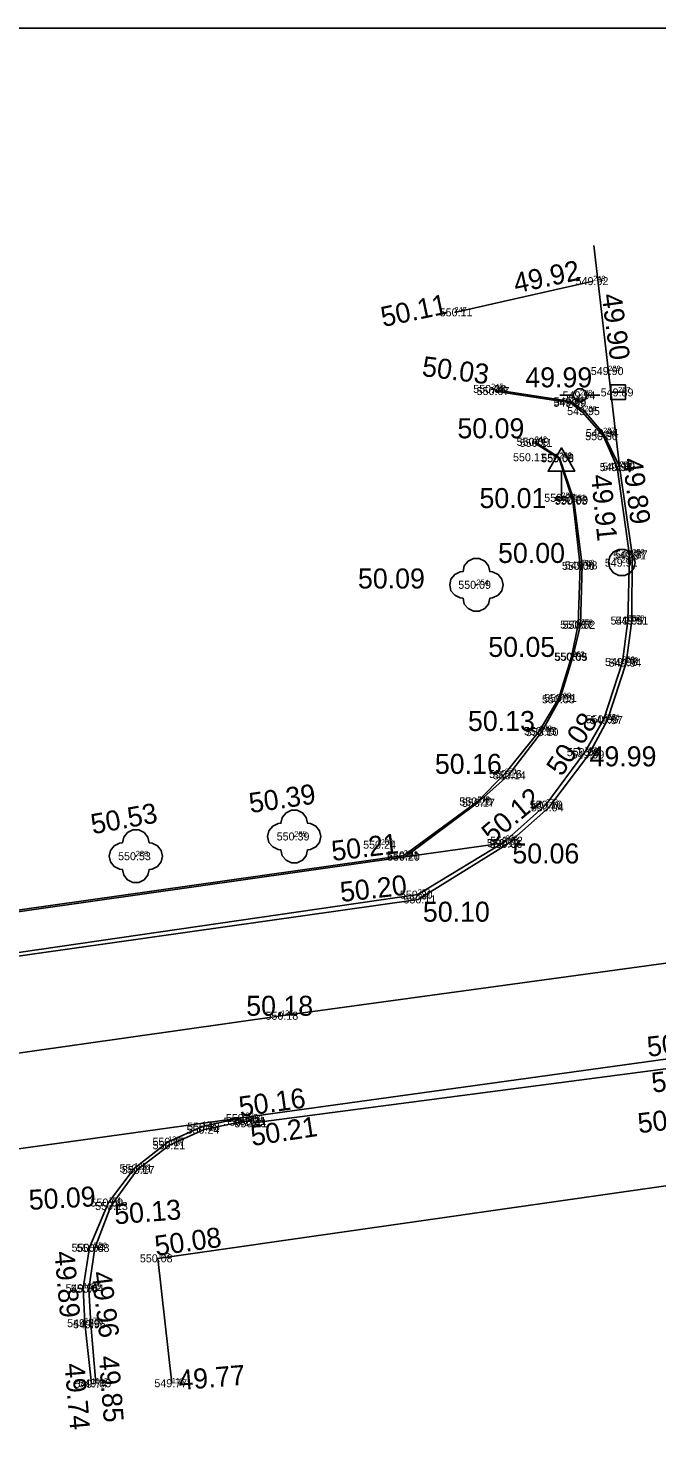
# Model space of a CAD drawing. Extents: x -866693 to -866303, y -1041966 to -1040244.
# Drawn here: x -866549.4 to -866525.8, y -1040296.8 to -1040244.1 of the extents above; entities that cross this region are included whole.
import ezdxf

# ---------------------------------------------------------------- set-up
doc = ezdxf.new("R2010")
doc.units = 0
for name, color, linetype in [('1 hrana zpevněné komunikace-plocha', 7, 'Continuous'), ('10 plot drátěný', 7, 'Continuous'), ('3 osa komunikace', 7, 'Continuous'), ('42 dopravní značka', 7, 'Continuous'), ('5 obrubník nahoře (chodník)', 7, 'Continuous'), ('50 šoupě-voda', 7, 'Continuous'), ('52 šachta bez rozlišení', 7, 'Continuous'), ('55 uliční vpust', 7, 'Continuous'), ('60 strom bez rozlišení', 7, 'Continuous'), ('Bod', 7, 'Continuous'), ('Formát', 7, 'Continuous'), ('Nadmořská výška', 7, 'Continuous'), ('Nadmořská výška_tisk', 7, 'Continuous'), ('Číslo bodu', 7, 'Continuous')]:
    doc.layers.add(name, color=color, linetype=linetype)

msp = doc.modelspace()

# ---------------------------------------------------------------- linework, layer by layer
at = {"layer": '1 hrana zpevněné komunikace-plocha'}
msp.add_line((-866527.193, -1040260.54), (-866528.167, -1040252.252), dxfattribs=at)
for points in [[(-866590.681, -1040272.749), (-866589.824, -1040278.466), (-866588.841, -1040280.218), (-866587.74, -1040281.286), (-866585.611, -1040282.645), (-866584.266, -1040283.409), (-866583.54, -1040283.636), (-866554.885, -1040279.617), (-866534.75, -1040276.762), (-866531.387, -1040274.678), (-866529.852, -1040273.314), (-866528.344, -1040271.332), (-866527.654, -1040270.035), (-866526.951, -1040267.891), (-866526.733, -1040266.312), (-866526.719, -1040263.834), (-866527.193, -1040260.54), (-866527.813, -1040259.284), (-866528.514, -1040258.464), (-866529.008, -1040258.1), (-866532.013, -1040257.633)], [(-866530.39, -1040259.602), (-866529.445, -1040260.209), (-866528.915, -1040261.789), (-866528.601, -1040264.235)], [(-866528.601, -1040264.235), (-866528.657, -1040266.47), (-866528.946, -1040267.672), (-866529.432, -1040269.259), (-866530.124, -1040270.49), (-866531.357, -1040272.107), (-866532.525, -1040273.142), (-866535.24, -1040275.162), (-866555.066, -1040277.979), (-866585.968, -1040282.287)], [(-866503.553, -1040279.722), (-866523.034, -1040282.41), (-866541.374, -1040284.946), (-866561.808, -1040287.782), (-866574.398, -1040289.556), (-866602.398, -1040293.439), (-866619.972, -1040295.863), (-866638.769, -1040298.486), (-866650.196, -1040300.008), (-866657.766, -1040301.183), (-866663.405, -1040303.497), (-866666.7, -1040305.877), (-866670.718, -1040310.555), (-866673.161, -1040315.92), (-866674.075, -1040319.269), (-866673.907, -1040325.701)], [(-866541.374, -1040284.946), (-866542.833, -1040285.274), (-866544.125, -1040285.842), (-866545.395, -1040286.841), (-866546.359, -1040288.124), (-866547.068, -1040289.808), (-866547.313, -1040291.329), (-866547.255, -1040292.638), (-866546.994, -1040294.909)]]:
    msp.add_lwpolyline(points, dxfattribs=at)
at = {"layer": '10 plot drátěný'}
msp.add_lwpolyline([(-866519.897, -1040289.231), (-866521.621, -1040286.942), (-866544.513, -1040290.213), (-866543.988, -1040294.889)], dxfattribs=at)
at = {"layer": '3 osa komunikace'}
msp.add_line((-866528.187, -1040253.589), (-866533.391, -1040254.763), dxfattribs=at)
msp.add_lwpolyline([(-866675.016, -1040299.403), (-866658.944, -1040297.823), (-866639.253, -1040295.089), (-866620.168, -1040292.742), (-866603.167, -1040290.212), (-866574.251, -1040285.999), (-866539.891, -1040281.121), (-866503.725, -1040276.174)], dxfattribs=at)
at = {"layer": '42 dopravní značka'}
for points in [[(-866529.375, -1040261.713), (-866529.375, -1040260.713), (-866528.875, -1040260.713), (-866529.375, -1040259.838), (-866529.875, -1040260.713), (-866529.375, -1040260.713)], [(-866529.625, -1040261.713), (-866529.125, -1040261.713)]]:
    msp.add_lwpolyline(points, dxfattribs=at)
at = {"layer": '5 obrubník nahoře (chodník)'}
for p, q in [((-866531.591, -1040274.65), (-866535.24, -1040275.162)), ((-866523.016, -1040282.78), (-866541.009, -1040285.146)), ((-866541.009, -1040285.146), (-866541.037, -1040285.06))]:
    msp.add_line(p, q, dxfattribs=at)
for points in [[(-866526.882, -1040266.314), (-866526.821, -1040263.871), (-866527.28, -1040260.561), (-866527.802, -1040259.403), (-866528.573, -1040258.519), (-866529.021, -1040258.152), (-866531.88, -1040257.709)], [(-866530.39, -1040259.652), (-866529.464, -1040260.234), (-866528.951, -1040261.821), (-866528.674, -1040264.258), (-866528.754, -1040266.46), (-866529.003, -1040267.663), (-866529.475, -1040269.214), (-866530.2, -1040270.448), (-866531.497, -1040272.056), (-866532.525, -1040273.092), (-866535.285, -1040275.113), (-866555.09, -1040277.917), (-866586.018, -1040282.259)], [(-866531.591, -1040274.65), (-866531.47, -1040274.564), (-866529.965, -1040273.213), (-866528.5, -1040271.244), (-866527.787, -1040270.01), (-866527.085, -1040267.855), (-866526.882, -1040266.314)], [(-866590.542, -1040272.732), (-866589.736, -1040278.44), (-866588.712, -1040280.166), (-866587.665, -1040281.201), (-866586.018, -1040282.259), (-866585.968, -1040282.287), (-866585.5, -1040282.546), (-866585.464, -1040282.48), (-866584.611, -1040282.928), (-866583.504, -1040283.39), (-866583.541, -1040283.491), (-866554.91, -1040279.498), (-866534.762, -1040276.576), (-866531.591, -1040274.65)], [(-866541.037, -1040285.06), (-866541.388, -1040285.094), (-866542.772, -1040285.387), (-866544.078, -1040285.968), (-866545.284, -1040286.895), (-866546.279, -1040288.25), (-866546.878, -1040289.823), (-866547.095, -1040291.353), (-866547.026, -1040292.676), (-866546.84, -1040294.894)]]:
    msp.add_lwpolyline(points, dxfattribs=at)
at = {"layer": '50 šoupě-voda'}
for points in [[(-866528.931, -1040257.865), (-866528.881, -1040257.72), (-866528.756, -1040257.63), (-866528.601, -1040257.63), (-866528.476, -1040257.72), (-866528.426, -1040257.865), (-866528.476, -1040258.01), (-866528.601, -1040258.1), (-866528.756, -1040258.1), (-866528.881, -1040258.01), (-866528.931, -1040257.865), (-866529.431, -1040257.865)], [(-866528.706, -1040257.865), (-866528.656, -1040257.865)], [(-866528.426, -1040257.865), (-866527.931, -1040257.865)]]:
    msp.add_lwpolyline(points, dxfattribs=at)
at = {"layer": '52 šachta bez rozlišení'}
for p, q in [((-866527.56, -1040263.912), (-866527.422, -1040263.738)), ((-866527.422, -1040263.738), (-866527.221, -1040263.641)), ((-866527.221, -1040263.641), (-866526.998, -1040263.641)), ((-866526.998, -1040263.641), (-866526.798, -1040263.738)), ((-866526.798, -1040263.738), (-866526.659, -1040263.912)), ((-866527.61, -1040264.129), (-866527.56, -1040263.912)), ((-866527.56, -1040264.346), (-866527.61, -1040264.129)), ((-866526.659, -1040263.912), (-866526.61, -1040264.129)), ((-866526.61, -1040264.129), (-866526.659, -1040264.346)), ((-866527.422, -1040264.52), (-866527.56, -1040264.346)), ((-866527.221, -1040264.616), (-866527.422, -1040264.52)), ((-866526.998, -1040264.616), (-866527.221, -1040264.616)), ((-866526.798, -1040264.52), (-866526.998, -1040264.616)), ((-866526.659, -1040264.346), (-866526.798, -1040264.52))]:
    msp.add_line(p, q, dxfattribs=at)
at = {"layer": '55 uliční vpust'}
msp.add_lwpolyline([(-866526.976, -1040257.755), (-866526.976, -1040258.03), (-866527.526, -1040258.03), (-866527.526, -1040257.48), (-866526.976, -1040257.48), (-866526.976, -1040257.755), (-866527.526, -1040257.755)], dxfattribs=at)
at = {"layer": '60 strom bez rozlišení'}
for points in [[(-866531.567, -1040264.973), (-866531.617, -1040265.19), (-866531.755, -1040265.364), (-866531.956, -1040265.461), (-866532.067, -1040265.473), (-866532.117, -1040265.69), (-866532.255, -1040265.864), (-866532.456, -1040265.961), (-866532.678, -1040265.961), (-866532.878, -1040265.864), (-866533.018, -1040265.69), (-866533.067, -1040265.473), (-866533.178, -1040265.461), (-866533.378, -1040265.364), (-866533.518, -1040265.19), (-866533.567, -1040264.973), (-866533.518, -1040264.756), (-866533.378, -1040264.582), (-866533.178, -1040264.486), (-866533.067, -1040264.473), (-866533.018, -1040264.256), (-866532.878, -1040264.082), (-866532.678, -1040263.986), (-866532.456, -1040263.986), (-866532.255, -1040264.082), (-866532.117, -1040264.256), (-866532.067, -1040264.473), (-866531.956, -1040264.486), (-866531.755, -1040264.582), (-866531.617, -1040264.756)], [(-866538.393, -1040274.404), (-866538.443, -1040274.621), (-866538.581, -1040274.795), (-866538.782, -1040274.892), (-866538.893, -1040274.904), (-866538.943, -1040275.121), (-866539.081, -1040275.295), (-866539.282, -1040275.392), (-866539.504, -1040275.392), (-866539.704, -1040275.295), (-866539.844, -1040275.121), (-866539.893, -1040274.904), (-866540.004, -1040274.892), (-866540.204, -1040274.795), (-866540.344, -1040274.621), (-866540.393, -1040274.404), (-866540.344, -1040274.187), (-866540.204, -1040274.013), (-866540.004, -1040273.917), (-866539.893, -1040273.904), (-866539.844, -1040273.687), (-866539.704, -1040273.513), (-866539.504, -1040273.417), (-866539.282, -1040273.417), (-866539.081, -1040273.513), (-866538.943, -1040273.687), (-866538.893, -1040273.904), (-866538.782, -1040273.917), (-866538.581, -1040274.013), (-866538.443, -1040274.187)], [(-866544.337, -1040275.139), (-866544.387, -1040275.356), (-866544.525, -1040275.53), (-866544.726, -1040275.627), (-866544.837, -1040275.639), (-866544.887, -1040275.856), (-866545.025, -1040276.03), (-866545.226, -1040276.127), (-866545.448, -1040276.127), (-866545.649, -1040276.03), (-866545.787, -1040275.856), (-866545.837, -1040275.639), (-866545.948, -1040275.627), (-866546.149, -1040275.53), (-866546.287, -1040275.356), (-866546.337, -1040275.139), (-866546.287, -1040274.922), (-866546.149, -1040274.748), (-866545.948, -1040274.652), (-866545.837, -1040274.639), (-866545.787, -1040274.422), (-866545.649, -1040274.248), (-866545.448, -1040274.152), (-866545.226, -1040274.152), (-866545.025, -1040274.248), (-866544.887, -1040274.422), (-866544.837, -1040274.639), (-866544.726, -1040274.652), (-866544.525, -1040274.748), (-866544.387, -1040274.922)]]:
    msp.add_lwpolyline(points, close=True, dxfattribs=at)
for points in [[(-866532.592, -1040264.973), (-866532.567, -1040264.973), (-866532.542, -1040264.973)], [(-866539.418, -1040274.404), (-866539.393, -1040274.404), (-866539.368, -1040274.404)], [(-866545.362, -1040275.139), (-866545.337, -1040275.139), (-866545.312, -1040275.139)]]:
    msp.add_lwpolyline(points, dxfattribs=at)
at = {"layer": 'Bod'}
for p, q in [((-866528.187, -1040253.589), (-866528.187, -1040253.589)), ((-866533.391, -1040254.763), (-866533.391, -1040254.763)), ((-866527.614, -1040256.958), (-866527.614, -1040256.958)), ((-866532.013, -1040257.633), (-866532.013, -1040257.633)), ((-866531.88, -1040257.709), (-866531.88, -1040257.709)), ((-866528.681, -1040257.865), (-866528.681, -1040257.865)), ((-866527.251, -1040257.755), (-866527.251, -1040257.755)), ((-866529.021, -1040258.152), (-866529.021, -1040258.152)), ((-866529.008, -1040258.1), (-866529.008, -1040258.1)), ((-866528.514, -1040258.464), (-866528.514, -1040258.464)), ((-866527.813, -1040259.284), (-866527.813, -1040259.284)), ((-866527.802, -1040259.403), (-866527.802, -1040259.403)), ((-866530.39, -1040259.652), (-866530.39, -1040259.652)), ((-866530.377, -1040259.605), (-866530.377, -1040259.605)), ((-866529.464, -1040260.234), (-866529.464, -1040260.234)), ((-866529.445, -1040260.209), (-866529.445, -1040260.209)), ((-866527.28, -1040260.561), (-866527.28, -1040260.561)), ((-866527.193, -1040260.54), (-866527.193, -1040260.54)), ((-866529.375, -1040261.713), (-866529.375, -1040261.713)), ((-866528.951, -1040261.821), (-866528.951, -1040261.821)), ((-866528.915, -1040261.789), (-866528.915, -1040261.789)), ((-866528.674, -1040264.258), (-866528.674, -1040264.258)), ((-866528.601, -1040264.235), (-866528.601, -1040264.235)), ((-866527.125, -1040264.141), (-866527.125, -1040264.141)), ((-866526.821, -1040263.871), (-866526.821, -1040263.871)), ((-866526.719, -1040263.834), (-866526.719, -1040263.834)), ((-866532.567, -1040264.973), (-866532.567, -1040264.973)), ((-866526.882, -1040266.314), (-866526.882, -1040266.314)), ((-866526.733, -1040266.312), (-866526.733, -1040266.312)), ((-866528.754, -1040266.46), (-866528.754, -1040266.46)), ((-866528.657, -1040266.47), (-866528.657, -1040266.47)), ((-866528.946, -1040267.672), (-866528.946, -1040267.672)), ((-866527.085, -1040267.855), (-866527.085, -1040267.855)), ((-866526.951, -1040267.891), (-866526.951, -1040267.891)), ((-866529.475, -1040269.214), (-866529.475, -1040269.214)), ((-866529.432, -1040269.259), (-866529.432, -1040269.259)), ((-866527.787, -1040270.01), (-866527.787, -1040270.01)), ((-866527.654, -1040270.035), (-866527.654, -1040270.035)), ((-866530.2, -1040270.448), (-866530.2, -1040270.448)), ((-866530.124, -1040270.49), (-866530.124, -1040270.49)), ((-866528.5, -1040271.244), (-866528.5, -1040271.244)), ((-866528.344, -1040271.332), (-866528.344, -1040271.332)), ((-866531.497, -1040272.056), (-866531.497, -1040272.056)), ((-866531.357, -1040272.107), (-866531.357, -1040272.107)), ((-866532.525, -1040273.092), (-866532.525, -1040273.092)), ((-866532.52, -1040273.135), (-866532.52, -1040273.135)), ((-866529.965, -1040273.213), (-866529.965, -1040273.213)), ((-866529.852, -1040273.314), (-866529.852, -1040273.314)), ((-866539.393, -1040274.404), (-866539.393, -1040274.404)), ((-866531.591, -1040274.65), (-866531.591, -1040274.65)), ((-866531.47, -1040274.564), (-866531.47, -1040274.564)), ((-866531.387, -1040274.678), (-866531.387, -1040274.678)), ((-866545.337, -1040275.139), (-866545.337, -1040275.139)), ((-866535.285, -1040275.113), (-866535.285, -1040275.113)), ((-866535.24, -1040275.162), (-866535.24, -1040275.162)), ((-866534.762, -1040276.576), (-866534.762, -1040276.576)), ((-866534.75, -1040276.762), (-866534.75, -1040276.762)), ((-866539.891, -1040281.121), (-866539.891, -1040281.121)), ((-866542.833, -1040285.274), (-866542.833, -1040285.274)), ((-866541.388, -1040285.094), (-866541.388, -1040285.094)), ((-866541.374, -1040284.946), (-866541.374, -1040284.946)), ((-866541.037, -1040285.06), (-866541.037, -1040285.06)), ((-866541.009, -1040285.146), (-866541.009, -1040285.146)), ((-866544.125, -1040285.842), (-866544.125, -1040285.842)), ((-866542.772, -1040285.387), (-866542.772, -1040285.387)), ((-866544.078, -1040285.968), (-866544.078, -1040285.968)), ((-866545.395, -1040286.841), (-866545.395, -1040286.841)), ((-866545.284, -1040286.895), (-866545.284, -1040286.895)), ((-866546.359, -1040288.124), (-866546.359, -1040288.124)), ((-866546.279, -1040288.25), (-866546.279, -1040288.25)), ((-866547.068, -1040289.808), (-866547.068, -1040289.808)), ((-866546.878, -1040289.823), (-866546.878, -1040289.823)), ((-866544.513, -1040290.213), (-866544.513, -1040290.213)), ((-866547.313, -1040291.329), (-866547.313, -1040291.329)), ((-866547.095, -1040291.353), (-866547.095, -1040291.353)), ((-866547.255, -1040292.638), (-866547.255, -1040292.638)), ((-866547.026, -1040292.676), (-866547.026, -1040292.676)), ((-866546.994, -1040294.909), (-866546.994, -1040294.909)), ((-866546.84, -1040294.894), (-866546.84, -1040294.894)), ((-866543.988, -1040294.889), (-866543.988, -1040294.889))]:
    msp.add_line(p, q, dxfattribs=at)
at = {"layer": 'Formát'}
msp.add_lwpolyline([(-866692.523, -1040244.107), (-866482.523, -1040244.107), (-866482.523, -1040541.107), (-866692.523, -1040541.107)], close=True, dxfattribs=at)

# ---------------------------------------------------------------- texts
at = {"layer": 'Nadmořská výška'}
for s, p in [('549.92', (-866528.843, -1040253.74)), ('550.11', (-866533.94, -1040254.91)), ('549.90', (-866528.275, -1040257.11)), ('550.03', (-866532.685, -1040257.78)), ('550.07', (-866532.555, -1040257.86)), ('549.96', (-866529.67, -1040258.25)), ('549.94', (-866529.333, -1040258.02)), ('549.89', (-866527.903, -1040257.91)), ('549.99', (-866529.674, -1040258.3)), ('549.95', (-866529.163, -1040258.61)), ('550.09', (-866531.056, -1040259.76)), ('550.11', (-866530.94, -1040259.8)), ('550.00', (-866528.487, -1040259.55)), ('549.94', (-866528.463, -1040259.43)), ('550.11', (-866531.19, -1040260.34)), ('550.08', (-866530.135, -1040260.38)), ('550.06', (-866530.132, -1040260.36)), ('549.96', (-866527.94, -1040260.71)), ('549.89', (-866527.843, -1040260.69)), ('550.01', (-866530.022, -1040261.86)), ('550.03', (-866529.625, -1040261.97)), ('550.00', (-866529.607, -1040261.94)), ('549.91', (-866527.439, -1040264.02)), ('549.87', (-866527.371, -1040263.98)), ('550.00', (-866529.357, -1040264.41)), ('549.98', (-866529.253, -1040264.39)), ('549.91', (-866527.749, -1040264.29)), ('550.09', (-866533.246, -1040265.12)), ('550.07', (-866529.425, -1040266.61)), ('550.02', (-866529.335, -1040266.62)), ('549.95', (-866527.533, -1040266.46)), ('549.91', (-866527.349, -1040266.46)), ('550.09', (-866529.646, -1040267.81)), ('550.05', (-866529.625, -1040267.82)), ('549.98', (-866527.743, -1040268.01)), ('549.94', (-866527.603, -1040268.04)), ('550.08', (-866530.105, -1040269.41)), ('550.11', (-866530.03, -1040269.36)), ('550.05', (-866528.465, -1040270.16)), ('549.97', (-866528.303, -1040270.19)), ('550.13', (-866530.783, -1040270.6)), ('550.10', (-866530.715, -1040270.64)), ('550.08', (-866529.175, -1040271.39)), ('549.99', (-866528.994, -1040271.48)), ('550.16', (-866532.091, -1040272.21)), ('550.14', (-866531.943, -1040272.26)), ('550.20', (-866533.205, -1040273.24)), ('550.17', (-866533.103, -1040273.29)), ('550.10', (-866530.565, -1040273.36)), ('550.04', (-866530.525, -1040273.46)), ('550.39', (-866540.054, -1040274.55)), ('550.24', (-866536.812, -1040274.86)), ('550.12', (-866532.173, -1040274.8)), ('550.06', (-866532.072, -1040274.83)), ('550.12', (-866532.053, -1040274.71)), ('550.53', (-866546.002, -1040275.29)), ('550.21', (-866535.919, -1040275.26)), ('550.20', (-866535.915, -1040275.31)), ('550.20', (-866535.435, -1040276.73)), ('550.11', (-866535.3, -1040276.91)), ('550.18', (-866540.473, -1040281.27)), ('550.16', (-866541.961, -1040285.1)), ('550.24', (-866543.432, -1040285.54)), ('550.18', (-866543.413, -1040285.42)), ('550.25', (-866542.052, -1040285.24)), ('550.21', (-866541.669, -1040285.21)), ('550.21', (-866541.639, -1040285.3)), ('550.17', (-866544.713, -1040285.99)), ('550.21', (-866544.709, -1040286.12)), ('550.11', (-866545.95, -1040286.99)), ('550.17', (-866545.863, -1040287.05)), ('550.09', (-866547.036, -1040288.27)), ('550.13', (-866546.863, -1040288.4)), ('550.04', (-866547.745, -1040289.96)), ('550.08', (-866547.555, -1040289.97)), ('550.08', (-866545.185, -1040290.36)), ('549.96', (-866547.97, -1040291.48)), ('550.04', (-866547.775, -1040291.5)), ('549.89', (-866547.913, -1040292.79)), ('549.96', (-866547.69, -1040292.83)), ('549.74', (-866547.641, -1040295.06)), ('549.85', (-866547.491, -1040295.04)), ('549.77', (-866544.641, -1040295.04))]:
    msp.add_text(s, height=0.3, dxfattribs=at).set_placement(p)
at = {"layer": 'Nadmořská výška_tisk'}
for s, rotation, p in [('49.92', 11.9815, (-866531.084, -1040254.049)), ('50.11', 11.8077, (-866536.064, -1040255.311)), ('49.90', 277.5912, (-866527.872, -1040254.102)), ('50.03', 352.7335, (-866534.633, -1040257.141)), ('49.89', 277.3827, (-866527.091, -1040260.255)), ('49.91', 275.657, (-866528.269, -1040260.865)), ('50.08', 56.8055, (-866529.363, -1040272.185)), ('50.39', 8.381, (-866541.037, -1040273.527)), ('50.12', 40.1648, (-866531.972, -1040274.704)), ('50.53', 10.3401, (-866546.95, -1040274.32)), ('50.21', 6.8659, (-866537.955, -1040275.322)), ('50.20', 6.3934, (-866537.635, -1040276.86)), ('50.05', 6.6575, (-866526.123, -1040282.659)), ('50.13', 7.3246, (-866525.951, -1040284.007)), ('50.16', 7.9471, (-866541.419, -1040284.903)), ('50.28', 6.8568, (-866526.471, -1040285.526)), ('50.21', 8.7113, (-866540.972, -1040286.003)), ('50.09', 3.189, (-866549.331, -1040288.396)), ('50.13', 4.463, (-866546.116, -1040288.938)), ('50.08', 7.93, (-866544.574, -1040290.12)), ('49.89', 275.0891, (-866548.389, -1040289.97)), ('49.96', 277.1218, (-866547.005, -1040290.737)), ('49.74', 274.8671, (-866548.01, -1040294.168)), ('49.85', 274.5227, (-866546.729, -1040293.883)), ('49.77', 4.7479, (-866543.71, -1040295.152))]:
    msp.add_text(s, height=0.75, rotation=rotation, dxfattribs=at).set_placement(p)
for s, p in [('49.99', (-866530.731, -1040257.571)), ('50.09', (-866533.276, -1040259.48)), ('50.01', (-866532.45, -1040262.095)), ('50.00', (-866531.753, -1040264.151)), ('50.09', (-866537.007, -1040265.108)), ('50.05', (-866532.12, -1040267.672)), ('50.13', (-866532.881, -1040270.448)), ('49.99', (-866528.322, -1040271.773)), ('50.16', (-866534.123, -1040272.056)), ('50.06', (-866531.216, -1040275.412)), ('50.10', (-866534.572, -1040277.595)), ('50.18', (-866541.197, -1040281.121))]:
    msp.add_text(s, height=0.75, dxfattribs=at).set_placement(p)
at = {"layer": 'Číslo bodu'}
for s, p in [('248', (-866528.187, -1040253.589)), ('247', (-866533.391, -1040254.763)), ('229', (-866527.614, -1040256.958)), ('245', (-866532.013, -1040257.633)), ('246', (-866531.88, -1040257.709)), ('243', (-866529.021, -1040258.152)), ('244', (-866529.008, -1040258.1)), ('228', (-866528.681, -1040257.865)), ('227', (-866527.251, -1040257.755)), ('236', (-866528.514, -1040258.464)), ('241', (-866530.39, -1040259.652)), ('242', (-866530.377, -1040259.605)), ('237', (-866527.813, -1040259.284)), ('238', (-866527.802, -1040259.403)), ('240', (-866529.464, -1040260.234)), ('239', (-866529.445, -1040260.209)), ('231', (-866527.28, -1040260.561)), ('230', (-866527.193, -1040260.54)), ('234', (-866529.375, -1040261.713)), ('233', (-866528.951, -1040261.821)), ('232', (-866528.915, -1040261.789)), ('251', (-866526.821, -1040263.871)), ('250', (-866526.719, -1040263.834)), ('253', (-866528.674, -1040264.258)), ('252', (-866528.601, -1040264.235)), ('249', (-866527.125, -1040264.141)), ('254', (-866532.567, -1040264.973)), ('255', (-866528.754, -1040266.46)), ('256', (-866528.657, -1040266.47)), ('257', (-866526.882, -1040266.314)), ('258', (-866526.733, -1040266.312)), ('262', (-866528.97, -1040267.663)), ('261', (-866528.946, -1040267.672)), ('260', (-866527.085, -1040267.855)), ('259', (-866526.951, -1040267.891)), ('263', (-866529.475, -1040269.214)), ('264', (-866529.432, -1040269.259)), ('265', (-866527.787, -1040270.01)), ('266', (-866527.654, -1040270.035)), ('270', (-866530.2, -1040270.448)), ('269', (-866530.124, -1040270.49)), ('268', (-866528.5, -1040271.244)), ('267', (-866528.344, -1040271.332)), ('271', (-866531.497, -1040272.056)), ('272', (-866531.357, -1040272.107)), ('279', (-866532.525, -1040273.092)), ('278', (-866532.52, -1040273.135)), ('273', (-866529.965, -1040273.213)), ('274', (-866529.852, -1040273.314)), ('285', (-866539.393, -1040274.404)), ('282', (-866536.148, -1040274.708)), ('277', (-866531.591, -1040274.65)), ('276', (-866531.47, -1040274.564)), ('275', (-866531.387, -1040274.678)), ('286', (-866545.337, -1040275.139)), ('280', (-866535.285, -1040275.113)), ('281', (-866535.24, -1040275.162)), ('283', (-866534.762, -1040276.576)), ('284', (-866534.75, -1040276.762)), ('135', (-866539.891, -1040281.121)), ('132', (-866541.374, -1040284.946)), ('129', (-866542.833, -1040285.274)), ('130', (-866542.772, -1040285.387)), ('131', (-866541.388, -1040285.094)), ('133', (-866541.037, -1040285.06)), ('134', (-866541.009, -1040285.146)), ('128', (-866544.125, -1040285.842)), ('127', (-866544.078, -1040285.968)), ('125', (-866545.395, -1040286.841)), ('126', (-866545.284, -1040286.895)), ('124', (-866546.359, -1040288.124)), ('123', (-866546.279, -1040288.25)), ('121', (-866547.068, -1040289.808)), ('120', (-866546.878, -1040289.823)), ('122', (-866544.513, -1040290.213)), ('118', (-866547.313, -1040291.329)), ('119', (-866547.095, -1040291.353)), ('117', (-866547.255, -1040292.638)), ('116', (-866547.026, -1040292.676)), ('111', (-866546.994, -1040294.909)), ('112', (-866546.84, -1040294.894)), ('113', (-866543.988, -1040294.889))]:
    msp.add_text(s, height=0.2, dxfattribs=at).set_placement(p)

doc.saveas('drawing.dxf')
